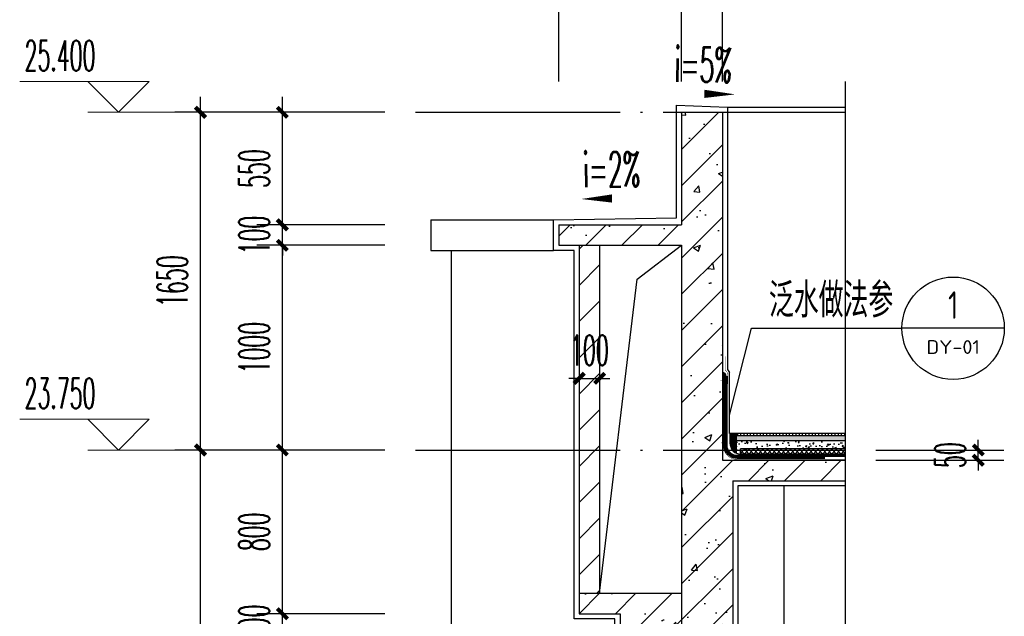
# Model space of a CAD drawing. Extents: x 1779708 to 7299578, y -1121471 to 88434.
# Tile 1028 of 1056: x 7026321 to 7031131, y -950736 to -947821. Entities that reach past the tile are written whole.
import ezdxf
from ezdxf.enums import TextEntityAlignment as Align

# ---------------------------------------------------------------- set-up
doc = ezdxf.new("R2010")
doc.units = 0
doc.header["$LTSCALE"] = 1000
doc.header["$MEASUREMENT"] = 0
doc.linetypes.add('DASH', pattern=[0.35, 0.25, -0.1])
doc.linetypes.add('DOTE', pattern=[2.42, 2, -0.2, 0.02, -0.2])
doc.layers.get('0').update_dxf_attribs({"linetype": 'CONTINUOUS'})
doc.layers.get('Defpoints').update_dxf_attribs({"linetype": 'CONTINUOUS'})
for name, color, linetype in [('AXIS', 3, 'CONTINUOUS'), ('DIM_IDEN', 3, 'CONTINUOUS'), ('DIM_SYMB', 3, 'CONTINUOUS'), ('DOTE', 1, 'DOTE'), ('PUB_HATCH', 8, 'CONTINUOUS'), ('PUB_TEXT', 7, 'CONTINUOUS'), ('SURFACE', 6, 'CONTINUOUS'), ('WALL', 255, 'CONTINUOUS'), ('填充细线', 8, 'CONTINUOUS'), ('水专业', 6, 'CONTINUOUS'), ('立面中线', 140, 'CONTINUOUS'), ('粉刷线', 213, 'CONTINUOUS')]:
    doc.layers.add(name, color=color, linetype=linetype)
doc.layers.add('DIM_ELEV', color=3, linetype='CONTINUOUS', lineweight=13)
doc.styles.add('_TCH_DIM', font='SIMPLEX.shx', dxfattribs={"width": 0.7, "bigfont": 'GBCBIG.shx'})
doc.styles.add('_TCH_DIM_T3', font='SIMPLEX.shx', dxfattribs={"width": 0.494118, "bigfont": 'GBCBIG.shx'})
doc.styles.add('_TCH_LABEL', font='COMPLEX', dxfattribs={"bigfont": 'GBCBIG'})
doc.styles.get("Standard").update_dxf_attribs({"font": 'GBENOR', "bigfont": 'GBCBIG'})
doc.dimstyles.new('_TCH_ARCH&&50', dxfattribs={"dimtxt": 148.75, "dimasz": 50, "dimexe": 125, "dimexo": 150, "dimgap": 63.125, "dimtad": 1, "dimdec": 0, "dimzin": 0, "dimdsep": 46, "dimtxsty": '_TCH_DIM_T3', "dimblk": 'ARCHTICK', "dimcen": 0.09, "dimdle": 75, "dimclrt": 7, "dimazin": 2, "dimtfac": 1, "dimtdec": 0, "dimtix": 1, "dimtmove": 2, "dimatfit": 3, "dimfxl": 250, "dimtolj": 1, "dimtzin": 0, "dimarcsym": 0})

# ---------------------------------------------------------------- blocks, each defined once
blk = doc.blocks.new('_ArchTick')
at = {"color": 0, "linetype": 'ByBlock', "const_width": 0.4}
blk.add_lwpolyline([(-0.5, -0.5), (0.5, 0.5)], dxfattribs=at)
blk = doc.blocks.new('*D1056')
at = {"layer": 'AXIS', "color": 0, "lineweight": -2, "transparency": 16777216}
for p, q in [((7027204, -953948.2), (7027204, -949848.2)), ((7028104, -949923.2), (7027079, -949923.2)), ((7028104, -953873.2), (7027079, -953873.2))]:
    blk.add_line(p, q, dxfattribs=at)
at = {"layer": 'Defpoints', "color": 0, "transparency": 16777216}
for p in [(7027204, -949923.2), (7028254, -949923.2), (7028254, -953873.2)]:
    blk.add_point(p, dxfattribs=at)
at = {"layer": 'AXIS', "color": 0, "lineweight": -2, "transparency": 16777216, "xscale": 50, "yscale": 50, "zscale": 50}
for p, rotation in [((7027204, -949923.2), 90), ((7027204, -953873.2), 270)]:
    blk.add_blockref('_ArchTick', p, dxfattribs=dict(at, rotation=rotation))
at = {"layer": 'AXIS', "color": 7, "transparency": 16777216, "insert": (7027066.5, -951898.2), "char_height": 148.75, "attachment_point": 5, "rotation": 90, "style": '_TCH_DIM_T3'}
blk.add_mtext('\\A1;3950', dxfattribs=at)
blk = doc.blocks.new('*D1057')
at = {"layer": 'AXIS', "color": 0, "lineweight": -2, "transparency": 16777216}
for p, q in [((7027204, -949998.2), (7027204, -948198.2)), ((7028104, -948273.2), (7027079, -948273.2)), ((7028104, -949923.2), (7027079, -949923.2))]:
    blk.add_line(p, q, dxfattribs=at)
at = {"layer": 'Defpoints', "color": 0, "transparency": 16777216}
for p in [(7027204, -948273.2), (7028254, -948273.2), (7028254, -949923.2)]:
    blk.add_point(p, dxfattribs=at)
at = {"layer": 'AXIS', "color": 0, "lineweight": -2, "transparency": 16777216, "xscale": 50, "yscale": 50, "zscale": 50}
for p, rotation in [((7027204, -948273.2), 90), ((7027204, -949923.2), 270)]:
    blk.add_blockref('_ArchTick', p, dxfattribs=dict(at, rotation=rotation))
at = {"layer": 'AXIS', "color": 7, "transparency": 16777216, "insert": (7027066.5, -949098.2), "char_height": 148.75, "attachment_point": 5, "rotation": 90, "style": '_TCH_DIM_T3'}
blk.add_mtext('\\A1;1650', dxfattribs=at)
blk = doc.blocks.new('*D1093')
at = {"layer": 'AXIS', "color": 0, "lineweight": -2, "transparency": 16777216}
for p, q in [((7027604, -950723.2), (7027604, -950673.2)), ((7028104, -950723.2), (7027479, -950723.2)), ((7027604, -950823.2), (7027604, -950723.2)), ((7028104, -950823.2), (7027479, -950823.2)), ((7027604, -950823.2), (7027604, -950873.2))]:
    blk.add_line(p, q, dxfattribs=at)
at = {"layer": 'Defpoints', "color": 0, "transparency": 16777216}
for p in [(7027604, -950723.2), (7028254, -950723.2), (7028254, -950823.2)]:
    blk.add_point(p, dxfattribs=at)
at = {"layer": 'AXIS', "color": 0, "lineweight": -2, "transparency": 16777216, "xscale": 50, "yscale": 50, "zscale": 50}
for p, rotation in [((7027604, -950723.2), 270), ((7027604, -950823.2), 90)]:
    blk.add_blockref('_ArchTick', p, dxfattribs=dict(at, rotation=rotation))
at = {"layer": 'AXIS', "color": 7, "transparency": 16777216, "insert": (7027466.5, -950773.2), "char_height": 148.75, "attachment_point": 5, "rotation": 90, "style": '_TCH_DIM_T3'}
blk.add_mtext('\\A1;100', dxfattribs=at)
blk = doc.blocks.new('*D1094')
at = {"layer": 'AXIS', "color": 0, "lineweight": -2, "transparency": 16777216}
for p, q in [((7027604, -950798.2), (7027604, -949848.2)), ((7028104, -949923.2), (7027479, -949923.2)), ((7028104, -950723.2), (7027479, -950723.2))]:
    blk.add_line(p, q, dxfattribs=at)
at = {"layer": 'Defpoints', "color": 0, "transparency": 16777216}
for p in [(7027604, -949923.2), (7028254, -949923.2), (7028254, -950723.2)]:
    blk.add_point(p, dxfattribs=at)
at = {"layer": 'AXIS', "color": 0, "lineweight": -2, "transparency": 16777216, "xscale": 50, "yscale": 50, "zscale": 50}
for p, rotation in [((7027604, -949923.2), 90), ((7027604, -950723.2), 270)]:
    blk.add_blockref('_ArchTick', p, dxfattribs=dict(at, rotation=rotation))
at = {"layer": 'AXIS', "color": 7, "transparency": 16777216, "insert": (7027466.5, -950323.2), "char_height": 148.75, "attachment_point": 5, "rotation": 90, "style": '_TCH_DIM_T3'}
blk.add_mtext('\\A1;800', dxfattribs=at)
blk = doc.blocks.new('*D1095')
at = {"layer": 'AXIS', "color": 0, "lineweight": -2, "transparency": 16777216}
for p, q in [((7027604, -949998.2), (7027604, -948848.2)), ((7028104, -948923.2), (7027479, -948923.2)), ((7028104, -949923.2), (7027479, -949923.2))]:
    blk.add_line(p, q, dxfattribs=at)
at = {"layer": 'Defpoints', "color": 0, "transparency": 16777216}
for p in [(7027604, -948923.2), (7028254, -948923.2), (7028254, -949923.2)]:
    blk.add_point(p, dxfattribs=at)
at = {"layer": 'AXIS', "color": 0, "lineweight": -2, "transparency": 16777216, "xscale": 50, "yscale": 50, "zscale": 50}
for p, rotation in [((7027604, -948923.2), 90), ((7027604, -949923.2), 270)]:
    blk.add_blockref('_ArchTick', p, dxfattribs=dict(at, rotation=rotation))
at = {"layer": 'AXIS', "color": 7, "transparency": 16777216, "insert": (7027466.5, -949423.2), "char_height": 148.75, "attachment_point": 5, "rotation": 90, "style": '_TCH_DIM_T3'}
blk.add_mtext('\\A1;1000', dxfattribs=at)
blk = doc.blocks.new('*D1096')
at = {"layer": 'AXIS', "color": 0, "lineweight": -2, "transparency": 16777216}
for p, q in [((7027604, -948823.2), (7027604, -948773.2)), ((7028104, -948823.2), (7027479, -948823.2)), ((7027604, -948923.2), (7027604, -948823.2)), ((7028104, -948923.2), (7027479, -948923.2)), ((7027604, -948923.2), (7027604, -948973.2))]:
    blk.add_line(p, q, dxfattribs=at)
at = {"layer": 'Defpoints', "color": 0, "transparency": 16777216}
for p in [(7027604, -948823.2), (7028254, -948823.2), (7028254, -948923.2)]:
    blk.add_point(p, dxfattribs=at)
at = {"layer": 'AXIS', "color": 0, "lineweight": -2, "transparency": 16777216, "xscale": 50, "yscale": 50, "zscale": 50}
for p, rotation in [((7027604, -948823.2), 270), ((7027604, -948923.2), 90)]:
    blk.add_blockref('_ArchTick', p, dxfattribs=dict(at, rotation=rotation))
at = {"layer": 'AXIS', "color": 7, "transparency": 16777216, "insert": (7027466.5, -948873.2), "char_height": 148.75, "attachment_point": 5, "rotation": 90, "style": '_TCH_DIM_T3'}
blk.add_mtext('\\A1;100', dxfattribs=at)
blk = doc.blocks.new('*D1097')
at = {"layer": 'AXIS', "color": 0, "lineweight": -2, "transparency": 16777216}
for p, q in [((7027604, -948898.2), (7027604, -948198.2)), ((7028104, -948273.2), (7027479, -948273.2)), ((7028104, -948823.2), (7027479, -948823.2))]:
    blk.add_line(p, q, dxfattribs=at)
at = {"layer": 'Defpoints', "color": 0, "transparency": 16777216}
for p in [(7027604, -948273.2), (7028254, -948273.2), (7028254, -948823.2)]:
    blk.add_point(p, dxfattribs=at)
at = {"layer": 'AXIS', "color": 0, "lineweight": -2, "transparency": 16777216, "xscale": 50, "yscale": 50, "zscale": 50}
for p, rotation in [((7027604, -948273.2), 90), ((7027604, -948823.2), 270)]:
    blk.add_blockref('_ArchTick', p, dxfattribs=dict(at, rotation=rotation))
at = {"layer": 'AXIS', "color": 7, "transparency": 16777216, "insert": (7027466.5, -948548.2), "char_height": 148.75, "attachment_point": 5, "rotation": 90, "style": '_TCH_DIM_T3'}
blk.add_mtext('\\A1;550', dxfattribs=at)
blk = doc.blocks.new('*D1114')
at = {"layer": 'AXIS', "color": 0, "lineweight": -2, "transparency": 16777216}
for p, q in [((7028954, -948123.2), (7028954, -947498.2)), ((7029554, -948123.2), (7029554, -947498.2)), ((7028879, -947623.2), (7029629, -947623.2))]:
    blk.add_line(p, q, dxfattribs=at)
at = {"layer": 'Defpoints', "color": 0, "transparency": 16777216}
for p in [(7029554, -947623.2), (7028954, -948273.2), (7029554, -948273.2)]:
    blk.add_point(p, dxfattribs=at)
at = {"layer": 'AXIS', "color": 0, "lineweight": -2, "transparency": 16777216, "xscale": 50, "yscale": 50, "zscale": 50, "rotation": 180}
blk.add_blockref('_ArchTick', (7028954, -947623.2), dxfattribs=at)
at = {"layer": 'AXIS', "color": 0, "lineweight": -2, "transparency": 16777216, "xscale": 50, "yscale": 50, "zscale": 50}
blk.add_blockref('_ArchTick', (7029554, -947623.2), dxfattribs=at)
at = {"layer": 'AXIS', "color": 7, "transparency": 16777216, "insert": (7029254, -947485.7), "char_height": 148.75, "attachment_point": 5, "style": '_TCH_DIM_T3'}
blk.add_mtext('\\A1;600', dxfattribs=at)
blk = doc.blocks.new('*D1115')
at = {"layer": 'AXIS', "color": 0, "lineweight": -2, "transparency": 16777216}
for p, q in [((7029554, -948123.2), (7029554, -947498.2)), ((7029754, -948123.2), (7029754, -947498.2)), ((7029554, -947623.2), (7029504, -947623.2)), ((7029554, -947623.2), (7029754, -947623.2)), ((7029754, -947623.2), (7029804, -947623.2))]:
    blk.add_line(p, q, dxfattribs=at)
at = {"layer": 'Defpoints', "color": 0, "transparency": 16777216}
for p in [(7029754, -947623.2), (7029554, -948273.2), (7029754, -948273.2)]:
    blk.add_point(p, dxfattribs=at)
at = {"layer": 'AXIS', "color": 0, "lineweight": -2, "transparency": 16777216, "xscale": 50, "yscale": 50, "zscale": 50}
blk.add_blockref('_ArchTick', (7029554, -947623.2), dxfattribs=at)
at = {"layer": 'AXIS', "color": 0, "lineweight": -2, "transparency": 16777216, "xscale": 50, "yscale": 50, "zscale": 50, "rotation": 180}
blk.add_blockref('_ArchTick', (7029754, -947623.2), dxfattribs=at)
at = {"layer": 'AXIS', "color": 7, "transparency": 16777216, "insert": (7029654, -947485.7), "char_height": 148.75, "attachment_point": 5, "style": '_TCH_DIM_T3'}
blk.add_mtext('\\A1;200', dxfattribs=at)
blk = doc.blocks.new('*D1119')
at = {"layer": 'AXIS', "color": 0, "lineweight": -2, "transparency": 16777216}
for p, q in [((7029054, -949073.2), (7029054, -949698.2)), ((7029154, -949073.2), (7029154, -949698.2)), ((7029054, -949573.2), (7029004, -949573.2)), ((7029054, -949573.2), (7029154, -949573.2)), ((7029154, -949573.2), (7029204, -949573.2))]:
    blk.add_line(p, q, dxfattribs=at)
at = {"layer": 'Defpoints', "color": 0, "transparency": 16777216}
for p in [(7029054, -948923.2), (7029154, -948923.2), (7029154, -949573.2)]:
    blk.add_point(p, dxfattribs=at)
at = {"layer": 'AXIS', "color": 0, "lineweight": -2, "transparency": 16777216, "xscale": 50, "yscale": 50, "zscale": 50}
blk.add_blockref('_ArchTick', (7029054, -949573.2), dxfattribs=at)
at = {"layer": 'AXIS', "color": 0, "lineweight": -2, "transparency": 16777216, "xscale": 50, "yscale": 50, "zscale": 50, "rotation": 180}
blk.add_blockref('_ArchTick', (7029154, -949573.2), dxfattribs=at)
at = {"layer": 'AXIS', "color": 7, "transparency": 16777216, "insert": (7029104, -949435.7), "char_height": 148.75, "attachment_point": 5, "style": '_TCH_DIM_T3'}
blk.add_mtext('\\A1;100', dxfattribs=at)
blk = doc.blocks.new('*D1138')
at = {"layer": 'AXIS', "color": 0, "lineweight": -2, "transparency": 16777216}
for p, q in [((7031004, -949923.2), (7031004, -949873.2)), ((7030504, -949923.2), (7031129, -949923.2)), ((7031004, -949973.2), (7031004, -949923.2)), ((7030504, -949973.2), (7031129, -949973.2)), ((7031004, -949973.2), (7031004, -950023.2))]:
    blk.add_line(p, q, dxfattribs=at)
at = {"layer": 'Defpoints', "color": 0, "transparency": 16777216}
for p in [(7030354, -949923.2), (7031004, -949923.2), (7030354, -949973.2)]:
    blk.add_point(p, dxfattribs=at)
at = {"layer": 'AXIS', "color": 0, "lineweight": -2, "transparency": 16777216, "xscale": 50, "yscale": 50, "zscale": 50}
for p, rotation in [((7031004, -949923.2), 270), ((7031004, -949973.2), 90)]:
    blk.add_blockref('_ArchTick', p, dxfattribs=dict(at, rotation=rotation))
at = {"layer": 'AXIS', "color": 7, "transparency": 16777216, "insert": (7030866.5, -949948.2), "char_height": 148.75, "attachment_point": 5, "rotation": 90, "style": '_TCH_DIM_T3'}
blk.add_mtext('\\A1;50', dxfattribs=at)

msp = doc.modelspace()

# ---------------------------------------------------------------- hatches: boundary and pattern name
at = {"layer": 'PUB_HATCH'}
h = msp.add_hatch(dxfattribs=at)
h.set_pattern_fill('ANSI31', color=256, scale=2, angle=45, style=0)
h.set_pattern_definition([(90, (7299295.4745, -968156.8378), (-3.175, 7e-16), [])])
h.paths.add_polyline_path([(7029754, -949562.9), (7029772.8, -949562.9, 0.414214), (7029754, -949544)])
h = msp.add_hatch(dxfattribs=at)
h.set_pattern_fill('ANSI31', color=256, scale=3, angle=45, style=0)
h.set_pattern_definition([(90, (6297158.2994, -891177.952), (-4.7625, -2e-12), [])])
h.paths.add_polyline_path([(7029822, -949843.2), (7029792, -949843.2), (7029792, -949893.2, 0.298217), (7029822, -949939.1)])
h = msp.add_hatch(dxfattribs=at)
h.set_pattern_fill('ANSI31', color=256, scale=10, angle=45, style=0)
h.set_pattern_definition([(90, (6297308.3, -891177.952), (-15.875, -7e-12), [])])
h.paths.add_polyline_path([(7030354, -949853.2), (7030354, -949843.2), (7029822, -949843.2), (7029822, -949853.2)])
at = {"layer": 'PUB_HATCH', "ltscale": 0.5}
h = msp.add_hatch(dxfattribs=at)
h.set_pattern_fill('AR-SAND', color=256, scale=5)
h.set_pattern_definition([(37.5, (7029972.015, -949918.248), (-0.4, 12.23533), [0, -9.652, 0, -10.795, 0, -10.31875]), (7.5, (7029972.015, -949918.248), (11.2381, 17.9206), [0, -5.207, 0, -8.6995, 0, -3.33375]), (327.5, (7029964.204, -949918.248), (19.7748, 0.03593), [0, -3.175, 0, -11.43, 0, -14.9225]), (317.5, (7029964.204, -949918.248), (19.0889, 5.5732), [0, -1.5875, 0, -7.493, 0, -8.5725])])
h.paths.add_polyline_path([(7030354, -949878.2), (7030354, -949853.2), (7029822, -949853.2), (7029822, -949878.2)])
at = {"layer": 'PUB_HATCH'}
h = msp.add_hatch(dxfattribs=at)
h.set_pattern_fill('混凝土', color=256, scale=10, style=0)
h.set_pattern_definition([(50, (7029922.015, -949943.25), (71.726, -6.275), [7.5, -82.5]), (355, (7029922.015, -949943.25), (-13.875, 75.219), [6, -66]), (100.451, (7029927.99, -949943.77), (57.851, 68.944), [6.374, -70.114]), (46.184, (7029922.015, -949923.25), (106.724, -16.552), [11.25, -123.75]), (96.636, (7029930.91, -949924.63), (93.466, 97.412), [9.56, -105.171]), (351.184, (7029922.01, -949923.25), (93.466, 97.412), [9, -99]), (21, (7029932.015, -949928.25), (59.691, -40.262), [7.5, -82.5]), (326, (7029932.015, -949928.25), (24.332, 72.515), [6, -66]), (71.451, (7029936.99, -949931.6), (84.022, 32.253), [6.374, -70.114]), (37.5, (7029922.015, -949943.248), (1.216, 33.2894), [0, -65.2, 0, -67, 0, -66.25]), (7.5, (7029922.015, -949943.248), (26.307, 39.4412), [0, -38.2, 0, -63.7, 0, -25.25]), (327.5, (7029899.715, -949943.248), (53.3822, -2.2555), [0, -25, 0, -78, 0, -103.5]), (317.5, (7029889.715, -949943.248), (58.3186, 10.0105), [0, -32.5, 0, -51.8, 0, -73.5])])
edge = h.paths.add_edge_path()
edge.add_line((7030354, -949918.2), (7030354, -949878.2))
edge.add_line((7030354, -949878.2), (7029822, -949878.2))
edge.add_line((7029822, -949878.2), (7029822, -949939.1))
edge.add_arc((7029842, -949893.2), 50, 246.4218, 270)
edge.add_line((7029842, -949943.2), (7029842, -949918.2))
edge.add_line((7029842, -949918.2), (7030354, -949918.2))
h = msp.add_hatch(dxfattribs=at)
h.set_pattern_fill('ANSI37', color=256, scale=10, style=0)
h.set_pattern_definition([(45, (6297308.3, -891177.952), (-11.22532015, 11.22532015), []), (135, (6297308.3, -891177.952), (-11.22532015, -11.22532015), [])])
h.paths.add_polyline_path([(7030354, -949943.2), (7030354, -949918.2), (7029842, -949918.2), (7029842, -949943.2)])
at = {"layer": '填充细线'}
h = msp.add_hatch(dxfattribs=at)
h.set_pattern_fill('钢筋混凝土', color=114, scale=50)
h.set_pattern_definition([(45, (7028954.01, -950823.25), (-88.3883, 88.3883), []), (50, (7028954.01, -950823.25), (358.63, -31.376), [37.5, -412.5]), (355, (7028954, -950823.25), (-69.376, 376.096), [30, -330]), (100.451, (7028983.9, -950825.86), (289.255, 344.72), [31.87, -350.57]), (46.184, (7028954, -950723.25), (533.62, -82.76), [56.25, -618.75]), (96.636, (7028998.5, -950730.14), (467.33, 487.06), [47.805, -525.86]), (351.184, (7028954, -950723.25), (467.33, 487.06), [45, -495]), (21, (7029004.01, -950748.25), (298.454, -201.31), [37.5, -412.5]), (326, (7029004, -950748.25), (121.66, 362.575), [30, -330]), (71.451, (7029028.9, -950765.02), (420.11, 161.265), [31.87, -350.57]), (37.5, (7028954.01, -950823.25), (6.08, 166.447), [0, -326, 0, -335, 0, -331.25]), (7.5, (7028954.01, -950823.25), (131.535, 197.206), [0, -191, 0, -318.5, 0, -126.25]), (327.5, (7028842.51, -950823.25), (266.911, -11.2774), [0, -125, 0, -390, 0, -517.5]), (317.5, (7028792.51, -950823.25), (291.593, 50.052), [0, -162.5, 0, -259, 0, -367.5])])
h.paths.add_polyline_path([(7029804, -950073.2), (7030354, -950073.2), (7030354, -949973.2), (7029754, -949973.2), (7029754, -948273.2), (7029554, -948273.2), (7029554, -948823.2), (7028954, -948823.2), (7028954, -948923.2), (7029554, -948923.2), (7029554, -950623.2), (7029054, -950623.2), (7029054, -950723.2), (7029254, -950723.2), (7029254, -950823.2), (7029804, -950823.2)])
h = msp.add_hatch(dxfattribs=at)
h.set_pattern_fill('普通砖', color=114, scale=50)
h.set_pattern_definition([(45, (7029054.01, -950533.49), (-88.388, 88.388), [])])
h.paths.add_polyline_path([(7029154, -948923.2), (7029054, -948923.2), (7029054, -950623.2), (7029154, -950623.2)])

# ---------------------------------------------------------------- linework, layer by layer
at = {"layer": 'DIM_ELEV'}
for p, q in [((7026954, -948123.2), (7026320.7, -948123.2)), ((7026804, -948273.2), (7026654, -948123.2)), ((7026804, -948273.2), (7026954, -948123.2)), ((7027604, -948273.2), (7026654, -948273.2)), ((7026954, -949773.2), (7026320.7, -949773.2)), ((7026804, -949923.2), (7026654, -949773.2)), ((7026804, -949923.2), (7026954, -949773.2)), ((7027604, -949923.2), (7026654, -949923.2))]:
    msp.add_line(p, q, dxfattribs=at)
at = {"layer": 'DIM_IDEN'}
for p, q in [((7029789, -949752.9), (7029896.6, -949328.2)), ((7029896.6, -949328.2), (7030631.1, -949328.2)), ((7031131.1, -949328.2), (7030631.1, -949328.2))]:
    msp.add_line(p, q, dxfattribs=at)
msp.add_lwpolyline([(7029789, -949752.9, 1), (7029789, -949752.9, 1)], format="xyb", close=True, dxfattribs=at)
msp.add_circle((7030881.1, -949328.2), 250, dxfattribs=at)
at = {"layer": 'DIM_SYMB'}
msp.add_lwpolyline([(7030354, -948123.2), (7030354, -961542), (7030459, -961580.2), (7030249, -961617.2), (7030354, -961654.5), (7030354, -975073.2)], dxfattribs=at)
for points in [[(7029507.6, -948180.5, 0, 0, 0), (7029816.1, -948185.7, 0, 40, 0), (7029666.1, -948183.2, 0, 0, 0)], [(7029372.8, -948691.8, 0, 0, 0), (7029064.4, -948696.9, 0, 40, 0), (7029214.3, -948694.4, 0, 0, 0)]]:
    msp.add_lwpolyline(points, format="xyseb", dxfattribs=at)
at = {"layer": 'DOTE', "linetype": 'DOTE', "ltscale": 0.5}
for p, q in [((7028254, -948273.2), (7030354, -948273.2)), ((7028254, -949923.2), (7030354, -949923.2)), ((7029554, -949923.2), (7029554, -974923.2))]:
    msp.add_line(p, q, dxfattribs=at)
at = {"layer": 'SURFACE'}
for p, q in [((7029779, -949529.5), (7029789, -949545.1)), ((7029754, -949562.9), (7029772.8, -949562.9)), ((7029789, -949843.2), (7029789, -949545.1)), ((7029822, -949843.2), (7029789, -949843.2)), ((7029792, -949893.2), (7029792, -949843.2)), ((7029822, -949939.1), (7029822, -949843.2)), ((7030354, -949843.2), (7029822, -949843.2)), ((7030354, -949853.2), (7029822, -949853.2)), ((7030354, -949878.2), (7029822, -949878.2)), ((7030354, -949918.2), (7029842, -949918.2)), ((7029842, -949943.2), (7029842, -949918.2)), ((7030354, -949943.2), (7029842, -949943.2))]:
    msp.add_line(p, q, dxfattribs=at)
at = {"layer": 'SURFACE', "linetype": 'DASH', "ltscale": 0.05, "const_width": 1}
for points in [[(7029770, -949483.6), (7029735, -949483.6)], [(7029773.5, -949583.6), (7029743.5, -949583.6)]]:
    msp.add_lwpolyline(points, dxfattribs=at)
at = {"layer": 'SURFACE', "const_width": 2}
msp.add_lwpolyline([(7029767, -949465.8), (7029767, -949533.5, -0.267361), (7029780.2, -949554.9), (7029780.2, -949601.4)], format="xyb", dxfattribs=at)
at = {"layer": 'SURFACE', "const_width": 1}
for points in [[(7029770, -949476.6), (7029770, -949490.6)], [(7029773.5, -949576.6), (7029773.5, -949590.6)]]:
    msp.add_lwpolyline(points, dxfattribs=at)
at = {"layer": 'SURFACE'}
for centre, radius, start, end in [((7029754, -949562.9), 18.8, 0, 90), ((7029842, -949893.2), 50, 180, 270)]:
    msp.add_arc(centre, radius, start, end, dxfattribs=at)
at = {"layer": 'WALL'}
for p, q in [((7029554, -948273.2), (7029754, -948273.2)), ((7029554, -948273.2), (7029554, -948823.2)), ((7029754, -948273.2), (7029754, -949973.2)), ((7028954, -948823.2), (7029554, -948823.2)), ((7028954, -948823.2), (7028954, -948923.2)), ((7028954, -948923.2), (7029554, -948923.2)), ((7029054, -948923.2), (7029054, -950723.2)), ((7029154, -948923.2), (7029154, -950623.2)), ((7029554, -948923.2), (7029554, -950623.2)), ((7029754, -949973.2), (7030354, -949973.2)), ((7029804, -950073.2), (7030354, -950073.2)), ((7029804, -950073.2), (7029804, -950823.2)), ((7029054, -950623.2), (7029554, -950623.2)), ((7029054, -950723.2), (7029254, -950723.2)), ((7029254, -950723.2), (7029254, -950823.2))]:
    msp.add_line(p, q, dxfattribs=at)
at = {"layer": '填充细线', "color": 114}
msp.add_lwpolyline([(7029154, -950623.2), (7029336.8, -949089.2), (7029554, -948923.2)], dxfattribs=at)
at = {"layer": '水专业', "linetype": 'DASH', "ltscale": 0.2}
for points, const_width in [([(7030354, -949969.2), (7029826.5, -949969.2, -0.414214), (7029758, -949900.7), (7029758, -949562.9)], 2), ([(7030254, -949962.2), (7029826.5, -949962.2, -0.414214), (7029765, -949900.7), (7029765, -949562.9)], 5), ([(7030354, -949953.2), (7029826.5, -949953.2, -0.414214), (7029774, -949900.7), (7029774, -949562.9)], 5)]:
    msp.add_lwpolyline(points, format="xyb", dxfattribs=dict(at, const_width=const_width))
at = {"layer": '水专业'}
for points in [[(7030254, -949964.7), (7029826.5, -949964.7, -0.414214), (7029762.5, -949900.7), (7029762.5, -949562.9)], [(7030254, -949959.7), (7029826.5, -949959.7, -0.414214), (7029767.5, -949900.7), (7029767.5, -949562.9)], [(7030354, -949955.7), (7029826.5, -949955.7, -0.414214), (7029771.5, -949900.7), (7029771.5, -949562.9)], [(7030354, -949950.7), (7029826.5, -949950.7, -0.414214), (7029776.5, -949900.7), (7029776.5, -949562.9)]]:
    msp.add_lwpolyline(points, format="xyb", dxfattribs=at)
at = {"layer": '立面中线'}
msp.add_line((7030054, -950098.2), (7030054, -953873.2), dxfattribs=at)
at = {"layer": '粉刷线'}
for p, q in [((7029779, -948248.2), (7030354, -948248.2)), ((7028329, -948798.2), (7028929, -948798.2)), ((7028329, -948798.2), (7028329, -948948.2)), ((7028329, -948948.2), (7028929, -948948.2)), ((7028429, -948948.2), (7028429, -966348.2))]:
    msp.add_line(p, q, dxfattribs=at)
for points in [[(7029629, -950848.2), (7029229, -950848.2), (7029229, -950748.2), (7029029, -950748.2), (7029029, -948948.2), (7028929, -948948.2), (7028929, -948798.2), (7029529, -948788.2), (7029529, -948238.2), (7029779, -948248.2), (7029779, -949529.5)], [(7030354, -950098.2), (7029829, -950098.2), (7029829, -950848.2), (7029679, -950848.2)]]:
    msp.add_lwpolyline(points, dxfattribs=at)

# ---------------------------------------------------------------- texts
at = {"layer": 'PUB_TEXT', "color": 7, "style": '_TCH_DIM', "width": 0.494118}
for s, p in [('25.400', (7026344.5, -948070.7)), ('23.750', (7026344.5, -949720.7))]:
    msp.add_text(s, height=148.75, dxfattribs=at).set_placement(p)
for s, rotation, p in [('i=5%', 359.0452, (7029518.8, -948123.5)), ('i=2%', 0.9548, (7029073.7, -948639.5))]:
    msp.add_text(s, height=170, rotation=rotation, dxfattribs=at).set_placement(p)
at = {"layer": 'PUB_TEXT', "color": 7, "style": '_TCH_LABEL'}
msp.add_text('泛水做法参', height=168.79, dxfattribs=at).set_placement((7029981, -949275.7))
at = {"layer": 'PUB_TEXT', "color": 7}
for s, height, width, p, p2 in [('1', 134.5, 0.995924, (7030856.5, -949282.5), (7030905.8, -949282.5)), ('DY-01', 67.29, 1.078503, (7030750.7, -949453.8), (7031011.6, -949453.8))]:
    msp.add_text(s, height=height, dxfattribs=dict(at, width=width)).set_placement(p, p2, align=Align.FIT)

# ---------------------------------------------------------------- dimensions: what is measured, and where the dimension line sits
at = {"layer": 'AXIS'}
for p1, p2, distance, picture, middle in [((7028954, -948273.2), (7029554, -948273.2), 650, '*D1114', (7029254, -947485.7)), ((7029554, -948273.2), (7029754, -948273.2), 650, '*D1115', (7029654, -947485.7)), ((7028254, -949923.2), (7028254, -948273.2), 1050, '*D1057', (7027066.5, -949098.2)), ((7028254, -948823.2), (7028254, -948273.2), 650, '*D1097', (7027466.5, -948548.2)), ((7028254, -948923.2), (7028254, -948823.2), 650, '*D1096', (7027466.5, -948873.2)), ((7028254, -949923.2), (7028254, -948923.2), 650, '*D1095', (7027466.5, -949423.2)), ((7029054, -948923.2), (7029154, -948923.2), -650, '*D1119', (7029104, -949435.7)), ((7028254, -953873.2), (7028254, -949923.2), 1050, '*D1056', (7027066.5, -951898.2)), ((7028254, -950723.2), (7028254, -949923.2), 650, '*D1094', (7027466.5, -950323.2)), ((7030354, -949973.2), (7030354, -949923.2), -650, '*D1138', (7030866.5, -949948.2)), ((7028254, -950823.2), (7028254, -950723.2), 650, '*D1093', (7027466.5, -950773.2))]:
    dim = msp.add_aligned_dim(p1=p1, p2=p2, distance=distance, dimstyle='_TCH_ARCH&&50', dxfattribs=at)
    dim.commit()
    dim.dimension.update_dxf_attribs({"geometry": picture, "text_midpoint": middle})

doc.saveas('drawing.dxf')
